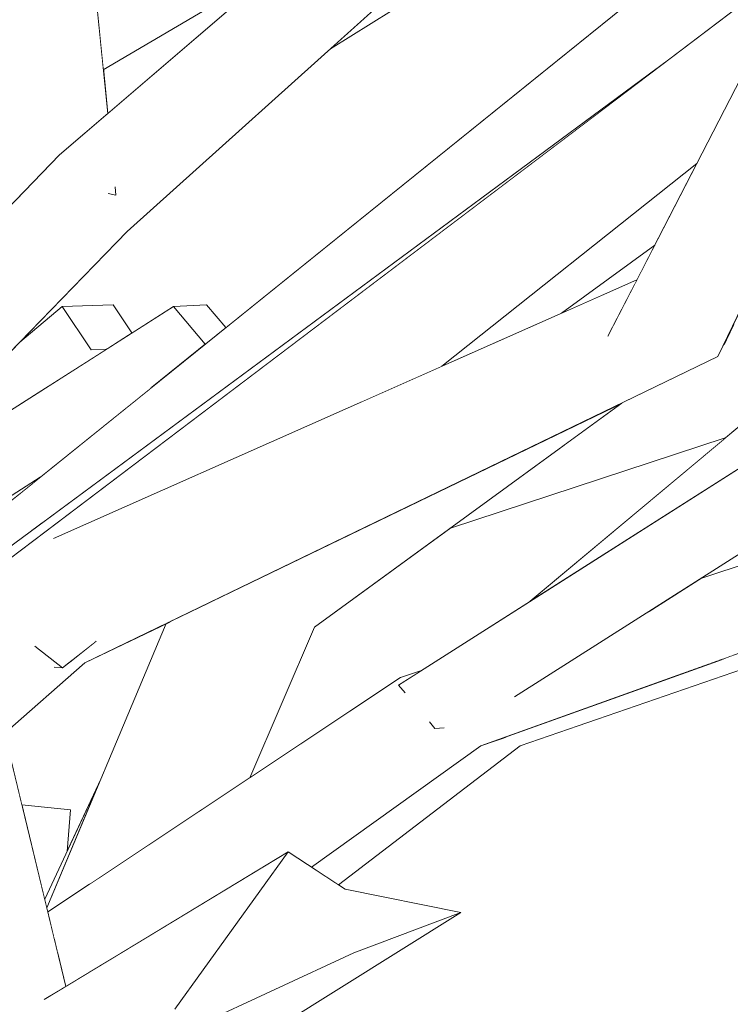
# Model space of a CAD drawing. Extents: x -289599 to -184549, y 66678 to 295474.
# Tile 546 of 656: x -250453 to -250413, y 71696 to 71751. Entities that reach past the tile are written whole.
import ezdxf

# ---------------------------------------------------------------- set-up
doc = ezdxf.new("R2010")
doc.units = 0
doc.header["$MEASUREMENT"] = 0
doc.linetypes.add('Wipeout_Contour', pattern=[1000, 0, -1000])
doc.layers.add('arch drzewa', color=8, linetype='Continuous')
doc.layers.add('Model drzwi', color=8, linetype='Continuous')
doc.layers.add('arch drzewa_Nr_Pióra__24', color=8, linetype='Continuous', lineweight=9)
doc.layers.add('arch drzewa_Nr_Pióra__4', color=8, linetype='Continuous', lineweight=9)

msp = doc.modelspace()

# ---------------------------------------------------------------- wipeouts: each hides what was drawn before it
at = {"color": 254, "linetype": 'Wipeout_Contour', "lineweight": 0, "ltscale": 3065502.503080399}
msp.add_wipeout([(-250452.731, 71733.079), (-250450.335, 71735.087), (-250447.454, 71735.184), (-250446.399, 71733.597), (-250444.057, 71735.087), (-250442.197, 71735.184), (-250441.109, 71733.894), (-250409.844, 71759.089), (-250409.164, 71768.05), (-250412.814, 71763.59), (-250435.202, 71749.633), (-250446.669, 71739.322)], dxfattribs=at).dxf.layer = 'Model drzwi'
at = {"color": 254, "linetype": 'Wipeout_Contour', "lineweight": 0, "ltscale": 1788103.914630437}
msp.add_wipeout([(-250439.753, 71708.496), (-250431.255, 71714.143), (-250430.111, 71714.521), (-250423.928, 71718.456), (-250412.924, 71727.673), (-250428.432, 71722.586), (-250436.107, 71716.99)], dxfattribs=at).dxf.layer = 'Model drzwi'
at = {"color": 254, "linetype": 'Wipeout_Contour', "lineweight": 0, "ltscale": 766408.786966}
msp.add_wipeout([(-250456.355, 71722.419), (-250456.191, 71721.741), (-250451.573, 71725.462)], dxfattribs=at).dxf.layer = 'Model drzwi'
at = {"color": 254, "linetype": 'Wipeout_Contour', "lineweight": 0, "ltscale": 1788225.62161572}
msp.add_wipeout([(-250449.053, 71714.984), (-250453.588, 71710.984), (-250452.616, 71706.964), (-250449.862, 71706.677), (-250450.063, 71704.342), (-250448.164, 71708.416), (-250444.472, 71717.2)], dxfattribs=at).dxf.layer = 'Model drzwi'

# ---------------------------------------------------------------- next in the draw order: wipeouts: each hides what was drawn before it
at = {"color": 254, "linetype": 'Wipeout_Contour', "lineweight": 0, "ltscale": 1788248.231050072}
msp.add_wipeout([(-250451.182, 71715.113), (-250454.638, 71715.323), (-250453.588, 71710.984), (-250449.053, 71714.984), (-250449.885, 71715.034), (-250450.314, 71714.693), (-250450.798, 71714.74)], dxfattribs=at).dxf.layer = 'arch drzewa'
at = {"color": 254, "linetype": 'Wipeout_Contour', "lineweight": 0, "ltscale": 1532773.111164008}
msp.add_wipeout([(-250429.965, 71767.159), (-250448.459, 71752.799), (-250448.02, 71748.442), (-250438.044, 71754.319), (-250423.214, 71767.031), (-250420.247, 71771.544)], dxfattribs=at).dxf.layer = 'Model drzwi'
at = {"color": 254, "linetype": 'Wipeout_Contour', "lineweight": 0, "ltscale": 1021766.894861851}
msp.add_wipeout([(-250414.524, 71743.164), (-250428.919, 71731.713), (-250422.16, 71734.71), (-250416.903, 71738.54)], dxfattribs=at).dxf.layer = 'Model drzwi'

# ---------------------------------------------------------------- next in the draw order: wipeouts: each hides what was drawn before it
at = {"color": 254, "linetype": 'Wipeout_Contour', "lineweight": 0, "ltscale": 1021813.962790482}
msp.add_wipeout([(-250454.878, 71716.316), (-250454.858, 71716.233), (-250419.538, 71733.418), (-250418.016, 71736.378)], dxfattribs=at).dxf.layer = 'arch drzewa'

# ---------------------------------------------------------------- next in the draw order: wipeouts: each hides what was drawn before it
at = {"color": 254, "linetype": 'Wipeout_Contour', "lineweight": 0, "ltscale": 1532747.094846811}
msp.add_wipeout([(-250455.37, 71718.348), (-250454.878, 71716.316), (-250418.016, 71736.378), (-250417.902, 71736.599), (-250450.824, 71721.999), (-250454.319, 71717.818)], dxfattribs=at).dxf.layer = 'arch drzewa'

# ---------------------------------------------------------------- next in the draw order: wipeouts: each hides what was drawn before it
at = {"color": 254, "linetype": 'Wipeout_Contour', "lineweight": 0, "ltscale": 766335.055606}
msp.add_wipeout([(-250449.053, 71714.984), (-250413.335, 71732.262), (-250419.538, 71733.418)], dxfattribs=at).dxf.layer = 'arch drzewa'

# ---------------------------------------------------------------- next in the draw order: wipeouts: each hides what was drawn before it
at = {"color": 254, "linetype": 'Wipeout_Contour', "lineweight": 0, "ltscale": 766296.08542}
msp.add_wipeout([(-250413.335, 71732.262), (-250398.333, 71763.207), (-250403.597, 71764.404)], dxfattribs=at).dxf.layer = 'arch drzewa'
at = {"color": 254, "linetype": 'Wipeout_Contour', "lineweight": 0, "ltscale": 2043686.359996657}
msp.add_wipeout([(-250454.858, 71716.233), (-250454.638, 71715.323), (-250451.182, 71715.113), (-250451.883, 71715.918), (-250448.435, 71716.188), (-250449.885, 71715.034), (-250449.053, 71714.984), (-250419.538, 71733.418)], dxfattribs=at).dxf.layer = 'arch drzewa'

# ---------------------------------------------------------------- next in the draw order: wipeouts: each hides what was drawn before it
at = {"color": 254, "linetype": 'Wipeout_Contour', "lineweight": 0, "ltscale": 766306.471143}
msp.add_wipeout([(-250403.597, 71764.404), (-250419.538, 71733.418), (-250413.335, 71732.262)], dxfattribs=at).dxf.layer = 'arch drzewa'
at = {"color": 254, "linetype": 'Wipeout_Contour', "lineweight": 0, "ltscale": 766386.956338}
msp.add_wipeout([(-250450.314, 71714.693), (-250448.435, 71716.188), (-250448.658, 71716.171)], dxfattribs=at).dxf.layer = 'arch drzewa'

# ---------------------------------------------------------------- next in the draw order: wipeouts: each hides what was drawn before it
at = {"color": 254, "linetype": 'Wipeout_Contour', "lineweight": 0, "ltscale": 1021773.906732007}
msp.add_wipeout([(-250411.243, 71749.543), (-250433.52, 71729.673), (-250428.919, 71731.713), (-250414.524, 71743.164)], dxfattribs=at).dxf.layer = 'arch drzewa'
at = {"color": 254, "linetype": 'Wipeout_Contour', "lineweight": 0, "ltscale": 766389.725945}
msp.add_wipeout([(-250451.883, 71715.918), (-250450.314, 71714.693), (-250448.658, 71716.171)], dxfattribs=at).dxf.layer = 'arch drzewa'

# ---------------------------------------------------------------- next in the draw order: wipeouts: each hides what was drawn before it
at = {"color": 254, "linetype": 'Wipeout_Contour', "lineweight": 0, "ltscale": 1788194.554175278}
msp.add_wipeout([(-250455.562, 71719.141), (-250455.457, 71718.706), (-250454.319, 71717.818), (-250450.824, 71721.999), (-250433.52, 71729.673), (-250411.243, 71749.543), (-250408.57, 71754.738)], dxfattribs=at).dxf.layer = 'arch drzewa'
at = {"color": 254, "linetype": 'Wipeout_Contour', "lineweight": 0, "ltscale": 1021855.083889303}
msp.add_wipeout([(-250451.883, 71715.918), (-250451.182, 71715.113), (-250450.798, 71714.74), (-250450.314, 71714.693)], dxfattribs=at).dxf.layer = 'arch drzewa'

# ---------------------------------------------------------------- next in the draw order: wipeouts: each hides what was drawn before it
at = {"color": 254, "linetype": 'Wipeout_Contour', "lineweight": 0, "ltscale": 766379.608637}
msp.add_wipeout([(-250455.708, 71719.743), (-250455.562, 71719.141), (-250416.331, 71748.859)], dxfattribs=at).dxf.layer = 'arch drzewa'
at = {"color": 254, "linetype": 'Wipeout_Contour', "lineweight": 0, "ltscale": 1277273.257953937}
msp.add_wipeout([(-250444.232, 71717.316), (-250448.792, 71702.489), (-250439.753, 71708.496), (-250436.107, 71716.99), (-250441.787, 71718.499)], dxfattribs=at).dxf.layer = 'arch drzewa'

# ---------------------------------------------------------------- next in the draw order: wipeouts: each hides what was drawn before it
at = {"color": 254, "linetype": 'Wipeout_Contour', "lineweight": 0, "ltscale": 766320.220753}
msp.add_wipeout([(-250422.16, 71734.71), (-250417.902, 71736.599), (-250416.903, 71738.54)], dxfattribs=at).dxf.layer = 'arch drzewa'
at = {"color": 254, "linetype": 'Wipeout_Contour', "lineweight": 0, "ltscale": 766332.860909}
msp.add_wipeout([(-250436.107, 71716.99), (-250418.762, 71729.637), (-250428.123, 71725.108)], dxfattribs=at).dxf.layer = 'arch drzewa'
at = {"color": 254, "linetype": 'Wipeout_Contour', "lineweight": 0, "ltscale": 1277292.722191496}
msp.add_wipeout([(-250451.212, 71701.163), (-250451.153, 71700.92), (-250448.792, 71702.489), (-250444.232, 71717.316), (-250444.472, 71717.2)], dxfattribs=at).dxf.layer = 'arch drzewa'
at = {"color": 254, "linetype": 'Wipeout_Contour', "lineweight": 0, "ltscale": 1277205.180141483}
msp.add_wipeout([(-250436.268, 71703.448), (-250434.744, 71702.45), (-250424.49, 71710.29), (-250425.321, 71710.79), (-250426.713, 71710.29)], dxfattribs=at).dxf.layer = 'arch drzewa'

# ---------------------------------------------------------------- next in the draw order: wipeouts: each hides what was drawn before it
at = {"color": 254, "linetype": 'Wipeout_Contour', "lineweight": 0, "ltscale": 1277047.971689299}
msp.add_wipeout([(-250412.425, 71715.429), (-250424.49, 71710.29), (-250371.461, 71728.582), (-250372.762, 71730.817), (-250375.854, 71728.582)], dxfattribs=at).dxf.layer = 'arch drzewa'
at = {"color": 254, "linetype": 'Wipeout_Contour', "lineweight": 0, "ltscale": 766351.113763}
msp.add_wipeout([(-250428.123, 71725.108), (-250441.787, 71718.499), (-250436.107, 71716.99)], dxfattribs=at).dxf.layer = 'arch drzewa'
at = {"color": 254, "linetype": 'Wipeout_Contour', "lineweight": 0, "ltscale": 766377.889848}
msp.add_wipeout([(-250451.326, 71701.634), (-250451.212, 71701.163), (-250448.164, 71708.416)], dxfattribs=at).dxf.layer = 'arch drzewa'

# ---------------------------------------------------------------- next in the draw order: wipeouts: each hides what was drawn before it
at = {"color": 254, "linetype": 'Wipeout_Contour', "lineweight": 0, "ltscale": 1021713.125584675}
msp.add_wipeout([(-250423.928, 71718.456), (-250405.023, 71730.487), (-250402.449, 71732.644), (-250404.073, 71735.087)], dxfattribs=at).dxf.layer = 'arch drzewa'
at = {"color": 254, "linetype": 'Wipeout_Contour', "lineweight": 0, "ltscale": 766301.659548}
msp.add_wipeout([(-250412.425, 71715.429), (-250425.321, 71710.79), (-250424.49, 71710.29)], dxfattribs=at).dxf.layer = 'arch drzewa'
at = {"color": 254, "linetype": 'Wipeout_Contour', "lineweight": 0, "ltscale": 1021842.704623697}
msp.add_wipeout([(-250449.862, 71706.677), (-250452.616, 71706.964), (-250451.326, 71701.634), (-250450.063, 71704.342)], dxfattribs=at).dxf.layer = 'arch drzewa'

# ---------------------------------------------------------------- next in the draw order: wipeouts: each hides what was drawn before it
at = {"color": 254, "linetype": 'Wipeout_Contour', "lineweight": 0, "ltscale": 1788187.623642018}
msp.add_wipeout([(-250454.982, 71689.168), (-250453.397, 71688.314), (-250443.988, 71695.437), (-250437.578, 71704.306), (-250451.343, 71695.988), (-250452.583, 71690.374), (-250452.742, 71690.331)], dxfattribs=at).dxf.layer = 'arch drzewa'

# ---------------------------------------------------------------- next in the draw order: wipeouts: each hides what was drawn before it
at = {"color": 254, "linetype": 'Wipeout_Contour', "lineweight": 0, "ltscale": 766333.173245}
msp.add_wipeout([(-250448.811, 71687.779), (-250427.851, 71700.897), (-250433.877, 71698.623)], dxfattribs=at).dxf.layer = 'arch drzewa'

# ---------------------------------------------------------------- next in the draw order: wipeouts: each hides what was drawn before it
at = {"color": 254, "linetype": 'Wipeout_Contour', "lineweight": 0, "ltscale": 1021804.929885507}
msp.add_wipeout([(-250446.063, 71692.976), (-250453.397, 71688.314), (-250448.811, 71687.779), (-250433.877, 71698.623)], dxfattribs=at).dxf.layer = 'arch drzewa'

# ---------------------------------------------------------------- next in the draw order: wipeouts: each hides what was drawn before it
at = {"color": 254, "linetype": 'Wipeout_Contour', "lineweight": 0, "ltscale": 1021869.697442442}
msp.add_wipeout([(-250458.561, 71716.03), (-250465.956, 71730.656), (-250452.742, 71690.331), (-250452.583, 71690.374)], dxfattribs=at).dxf.layer = 'arch drzewa'
at = {"color": 254, "linetype": 'Wipeout_Contour', "lineweight": 0, "ltscale": 2554443.329650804}
msp.add_wipeout([(-250447.797, 71698.131), (-250437.578, 71704.306), (-250436.268, 71703.448), (-250426.713, 71710.29), (-250428.233, 71711.563), (-250428.803, 71711.308), (-250429.3, 71711.282), (-250429.583, 71711.617), (-250429.107, 71712.295), (-250430.23, 71713.235)], dxfattribs=at).dxf.layer = 'arch drzewa'

# ---------------------------------------------------------------- next in the draw order: wipeouts: each hides what was drawn before it
at = {"color": 254, "linetype": 'Wipeout_Contour', "lineweight": 0, "ltscale": 1277344.160833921}
msp.add_wipeout([(-250459.515, 71734.525), (-250459.352, 71723.411), (-250450.599, 71696.438), (-250450.136, 71696.718), (-250459.3, 71734.591)], dxfattribs=at).dxf.layer = 'arch drzewa'
at = {"color": 254, "linetype": 'Wipeout_Contour', "lineweight": 0, "ltscale": 766234.906887}
msp.add_wipeout([(-250426.713, 71710.29), (-250375.854, 71728.582), (-250377.085, 71732.024)], dxfattribs=at).dxf.layer = 'arch drzewa'

# ---------------------------------------------------------------- next in the draw order: linework, layer by layer
at = {"layer": 'arch drzewa_Nr_Pióra__4', "linetype": 'Continuous'}
msp.add_line((-250450.314, 71714.693), (-250448.418, 71716.201), dxfattribs=at)

# ---------------------------------------------------------------- next in the draw order: wipeouts: each hides what was drawn before it
at = {"color": 254, "linetype": 'Wipeout_Contour', "lineweight": 0, "ltscale": 1021889.134744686}
msp.add_wipeout([(-250458.574, 71731.588), (-250457.697, 71727.966), (-250446.669, 71739.322), (-250450.49, 71743.652)], dxfattribs=at).dxf.layer = 'arch drzewa'
at = {"color": 254, "linetype": 'Wipeout_Contour', "lineweight": 0, "ltscale": 1277318.917229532}
msp.add_wipeout([(-250459.352, 71723.411), (-250458.561, 71716.03), (-250452.583, 71690.374), (-250451.343, 71695.988), (-250450.599, 71696.438)], dxfattribs=at).dxf.layer = 'arch drzewa'

# ---------------------------------------------------------------- next in the draw order: linework, layer by layer
at = {"layer": 'arch drzewa_Nr_Pióra__4', "linetype": 'Continuous'}
for p, q in [((-250450.314, 71714.693), (-250451.889, 71715.922)), ((-250450.8, 71714.74), (-250450.314, 71714.693))]:
    msp.add_line(p, q, dxfattribs=at)

# ---------------------------------------------------------------- next in the draw order: wipeouts: each hides what was drawn before it
at = {"color": 254, "linetype": 'Wipeout_Contour', "lineweight": 0, "ltscale": 766370.02317}
msp.add_wipeout([(-250446.669, 71739.322), (-250419.679, 71763.59), (-250423.214, 71767.031)], dxfattribs=at).dxf.layer = 'arch drzewa'
at = {"color": 254, "linetype": 'Wipeout_Contour', "lineweight": 0, "ltscale": 766425.311815}
msp.add_wipeout([(-250459.282, 71734.516), (-250458.574, 71731.588), (-250450.49, 71743.652)], dxfattribs=at).dxf.layer = 'arch drzewa'
at = {"color": 254, "linetype": 'Wipeout_Contour', "lineweight": 0, "ltscale": 1021813.260493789}
msp.add_wipeout([(-250450.593, 71698.604), (-250450.136, 71696.718), (-250447.797, 71698.131), (-250430.23, 71713.235)], dxfattribs=at).dxf.layer = 'arch drzewa'

# ---------------------------------------------------------------- next in the draw order: wipeouts: each hides what was drawn before it
at = {"color": 254, "linetype": 'Wipeout_Contour', "lineweight": 0, "ltscale": 766392.215373}
msp.add_wipeout([(-250423.214, 71767.031), (-250450.49, 71743.652), (-250446.669, 71739.322)], dxfattribs=at).dxf.layer = 'arch drzewa'
at = {"color": 254, "linetype": 'Wipeout_Contour', "lineweight": 0, "ltscale": 1277334.406961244}
msp.add_wipeout([(-250450.335, 71735.087), (-250448.711, 71732.644), (-250447.851, 71732.673), (-250446.399, 71733.597), (-250447.454, 71735.184)], dxfattribs=at).dxf.layer = 'arch drzewa'
at = {"color": 254, "linetype": 'Wipeout_Contour', "lineweight": 0, "ltscale": 2043584.285956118}
msp.add_wipeout([(-250450.779, 71699.374), (-250450.593, 71698.604), (-250430.23, 71713.235), (-250430.566, 71713.533), (-250430.991, 71713.287), (-250431.361, 71713.726), (-250431.025, 71713.94), (-250431.255, 71714.143)], dxfattribs=at).dxf.layer = 'arch drzewa'

# ---------------------------------------------------------------- next in the draw order: linework, layer by layer
at = {"layer": 'arch drzewa_Nr_Pióra__24', "linetype": 'Continuous'}
msp.add_line((-250446.063, 71692.976), (-250433.877, 71698.623), dxfattribs=at)

# ---------------------------------------------------------------- next in the draw order: wipeouts: each hides what was drawn before it
at = {"color": 254, "linetype": 'Wipeout_Contour', "lineweight": 0, "ltscale": 1021925.111653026}
msp.add_wipeout([(-250452.663, 71794.444), (-250455.556, 71795.055), (-250450.377, 71743.749), (-250447.771, 71745.982)], dxfattribs=at).dxf.layer = 'arch drzewa'
at = {"color": 254, "linetype": 'Wipeout_Contour', "lineweight": 0, "ltscale": 1277247.428982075}
msp.add_wipeout([(-250435.202, 71749.633), (-250412.814, 71763.59), (-250416.472, 71767.031), (-250418.52, 71765.421), (-250419.679, 71763.59)], dxfattribs=at).dxf.layer = 'arch drzewa'
at = {"color": 254, "linetype": 'Wipeout_Contour', "lineweight": 0, "ltscale": 766402.363502}
msp.add_wipeout([(-250451.285, 71730.487), (-250447.851, 71732.673), (-250448.711, 71732.644)], dxfattribs=at).dxf.layer = 'arch drzewa'
at = {"color": 254, "linetype": 'Wipeout_Contour', "lineweight": 0, "ltscale": 766362.23389}
msp.add_wipeout([(-250431.255, 71714.143), (-250451.153, 71700.92), (-250450.779, 71699.374)], dxfattribs=at).dxf.layer = 'arch drzewa'
at = {"color": 254, "linetype": 'Wipeout_Contour', "lineweight": 0, "ltscale": 766326.874338}
msp.add_wipeout([(-250430.23, 71713.235), (-250429.107, 71712.295), (-250427.86, 71714.073)], dxfattribs=at).dxf.layer = 'arch drzewa'

# ---------------------------------------------------------------- next in the draw order: linework, layer by layer
at = {"layer": 'arch drzewa_Nr_Pióra__24', "linetype": 'Continuous'}
for p, q in [((-250443.988, 71695.437), (-250437.578, 71704.306)), ((-250434.368, 71702.203), (-250437.578, 71704.306)), ((-250427.851, 71700.897), (-250434.368, 71702.203)), ((-250433.877, 71698.623), (-250427.851, 71700.897))]:
    msp.add_line(p, q, dxfattribs=at)
at = {"layer": 'arch drzewa_Nr_Pióra__4', "linetype": 'Continuous'}
for p, q in [((-250451.212, 71701.163), (-250444.472, 71717.2)), ((-250439.753, 71708.496), (-250436.107, 71716.99)), ((-250453.588, 71710.984), (-250449.053, 71714.984)), ((-250451.326, 71701.634), (-250448.164, 71708.416)), ((-250449.862, 71706.677), (-250452.616, 71706.964)), ((-250450.063, 71704.342), (-250449.862, 71706.677)), ((-250451.351, 71695.983), (-250437.578, 71704.306)), ((-250448.811, 71687.779), (-250427.851, 71700.897))]:
    msp.add_line(p, q, dxfattribs=at)

# ---------------------------------------------------------------- next in the draw order: wipeouts: each hides what was drawn before it
at = {"color": 254, "linetype": 'Wipeout_Contour', "lineweight": 0, "ltscale": 1277405.996914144}
msp.add_wipeout([(-250455.556, 71795.055), (-250458.181, 71794.083), (-250452.843, 71741.207), (-250450.49, 71743.652), (-250450.377, 71743.749)], dxfattribs=at).dxf.layer = 'arch drzewa'
at = {"color": 254, "linetype": 'Wipeout_Contour', "lineweight": 0, "ltscale": 1021757.310931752}
msp.add_wipeout([(-250410.145, 71755.138), (-250417.104, 71748.287), (-250416.331, 71748.859), (-250410.273, 71753.448)], dxfattribs=at).dxf.layer = 'arch drzewa'
at = {"color": 254, "linetype": 'Wipeout_Contour', "lineweight": 0, "ltscale": 766404.555004}
msp.add_wipeout([(-250448.02, 71748.442), (-250447.771, 71745.982), (-250438.045, 71754.319)], dxfattribs=at).dxf.layer = 'arch drzewa'
at = {"color": 254, "linetype": 'Wipeout_Contour', "lineweight": 0, "ltscale": 1532823.648034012}
msp.add_wipeout([(-250457.697, 71727.966), (-250457.37, 71726.615), (-250451.285, 71730.487), (-250448.711, 71732.644), (-250450.335, 71735.087), (-250452.731, 71733.079)], dxfattribs=at).dxf.layer = 'arch drzewa'
at = {"color": 254, "linetype": 'Wipeout_Contour', "lineweight": 0, "ltscale": 1277148.227583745}
msp.add_wipeout([(-250424.773, 71713.077), (-250428.233, 71711.563), (-250426.713, 71710.29), (-250377.085, 71732.024), (-250417.39, 71717.775)], dxfattribs=at).dxf.layer = 'arch drzewa'
at = {"color": 254, "linetype": 'Wipeout_Contour', "lineweight": 0, "ltscale": 766332.427788}
msp.add_wipeout([(-250430.111, 71714.521), (-250431.255, 71714.143), (-250431.025, 71713.94)], dxfattribs=at).dxf.layer = 'arch drzewa'

# ---------------------------------------------------------------- next in the draw order: linework, layer by layer
at = {"layer": 'arch drzewa_Nr_Pióra__4', "linetype": 'Continuous'}
for p, q in [((-250436.268, 71703.448), (-250426.713, 71710.29)), ((-250434.744, 71702.45), (-250424.49, 71710.29))]:
    msp.add_line(p, q, dxfattribs=at)

# ---------------------------------------------------------------- next in the draw order: wipeouts: each hides what was drawn before it
at = {"color": 254, "linetype": 'Wipeout_Contour', "lineweight": 0, "ltscale": 1533072.500956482}
msp.add_wipeout([(-250496.769, 71743.945), (-250449.792, 71847.345), (-250458.092, 71849.532), (-250475.755, 71801.313), (-250474.463, 71798.886), (-250476.915, 71798.148)], dxfattribs=at).dxf.layer = 'arch drzewa'
at = {"color": 254, "linetype": 'Wipeout_Contour', "lineweight": 0, "ltscale": 1021663.714214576}
msp.add_wipeout([(-250417.39, 71717.775), (-250377.085, 71732.024), (-250378.402, 71731.591), (-250417.362, 71717.793)], dxfattribs=at).dxf.layer = 'arch drzewa'
at = {"color": 254, "linetype": 'Wipeout_Contour', "lineweight": 0, "ltscale": 766328.499928}
msp.add_wipeout([(-250430.566, 71713.533), (-250430.23, 71713.235), (-250428.116, 71713.984)], dxfattribs=at).dxf.layer = 'arch drzewa'

# ---------------------------------------------------------------- next in the draw order: wipeouts: each hides what was drawn before it
at = {"color": 254, "linetype": 'Wipeout_Contour', "lineweight": 0, "ltscale": 766262.20162}
msp.add_wipeout([(-250414.303, 71719.739), (-250417.362, 71717.793), (-250378.402, 71731.591)], dxfattribs=at).dxf.layer = 'arch drzewa'

# ---------------------------------------------------------------- next in the draw order: wipeouts: each hides what was drawn before it
at = {"color": 254, "linetype": 'Wipeout_Contour', "lineweight": 0, "ltscale": 1532592.975704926}
msp.add_wipeout([(-250429.3, 71711.282), (-250428.803, 71711.308), (-250428.233, 71711.563), (-250424.773, 71713.077), (-250393.874, 71732.741), (-250395.735, 71732.644)], dxfattribs=at).dxf.layer = 'arch drzewa'

# ---------------------------------------------------------------- next in the draw order: wipeouts: each hides what was drawn before it
at = {"color": 254, "linetype": 'Wipeout_Contour', "lineweight": 0, "ltscale": 2554375.969174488}
msp.add_wipeout([(-250397.796, 71735.087), (-250431.361, 71713.726), (-250430.991, 71713.287), (-250430.566, 71713.533), (-250428.116, 71713.984), (-250430.23, 71713.235), (-250427.86, 71714.073), (-250429.583, 71711.617), (-250429.3, 71711.282), (-250395.735, 71732.644)], dxfattribs=at).dxf.layer = 'arch drzewa'

# ---------------------------------------------------------------- next in the draw order: linework, layer by layer
at = {"layer": 'arch drzewa_Nr_Pióra__4', "linetype": 'Continuous'}
for p, q in [((-250431.255, 71714.143), (-250430.111, 71714.521)), ((-250451.153, 71700.92), (-250431.255, 71714.143)), ((-250430.988, 71713.284), (-250431.361, 71713.726)), ((-250429.3, 71711.282), (-250429.605, 71711.644)), ((-250428.786, 71711.309), (-250429.3, 71711.282))]:
    msp.add_line(p, q, dxfattribs=at)

# ---------------------------------------------------------------- next in the draw order: wipeouts: each hides what was drawn before it
at = {"color": 254, "linetype": 'Wipeout_Contour', "lineweight": 0, "ltscale": 2043446.095566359}
msp.add_wipeout([(-250418.762, 71729.637), (-250422.088, 71727.212), (-250407.664, 71732.079), (-250404.073, 71735.087), (-250402.939, 71735.125), (-250401.974, 71737.3), (-250413.021, 71732.909), (-250413.335, 71732.262)], dxfattribs=at).dxf.layer = 'arch drzewa'

# ---------------------------------------------------------------- next in the draw order: wipeouts: each hides what was drawn before it
at = {"color": 254, "linetype": 'Wipeout_Contour', "lineweight": 0, "ltscale": 766289.644377}
msp.add_wipeout([(-250413.021, 71732.909), (-250401.974, 71737.3), (-250412.457, 71734.074)], dxfattribs=at).dxf.layer = 'arch drzewa'
at = {"color": 254, "linetype": 'Wipeout_Contour', "lineweight": 0, "ltscale": 1021745.877220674}
msp.add_wipeout([(-250428.432, 71722.586), (-250412.924, 71727.674), (-250408.079, 71731.732), (-250424.615, 71725.369)], dxfattribs=at).dxf.layer = 'arch drzewa'

# ---------------------------------------------------------------- next in the draw order: wipeouts: each hides what was drawn before it
at = {"color": 254, "linetype": 'Wipeout_Contour', "lineweight": 0, "ltscale": 1021737.924232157}
msp.add_wipeout([(-250424.615, 71725.369), (-250408.079, 71731.732), (-250407.664, 71732.079), (-250422.088, 71727.212)], dxfattribs=at).dxf.layer = 'arch drzewa'

# ---------------------------------------------------------------- next in the draw order: wipeouts: each hides what was drawn before it
at = {"color": 254, "linetype": 'Wipeout_Contour', "lineweight": 0, "ltscale": 1021784.868157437}
msp.add_wipeout([(-250451.832, 71722.609), (-250417.104, 71748.287), (-250410.145, 71755.138), (-250409.956, 71757.622)], dxfattribs=at).dxf.layer = 'arch drzewa'

# ---------------------------------------------------------------- next in the draw order: wipeouts: each hides what was drawn before it
at = {"color": 254, "linetype": 'Wipeout_Contour', "lineweight": 0, "ltscale": 1021810.167275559}
msp.add_wipeout([(-250409.896, 71758.413), (-250452.45, 71722.152), (-250451.832, 71722.609), (-250409.956, 71757.622)], dxfattribs=at).dxf.layer = 'arch drzewa'

# ---------------------------------------------------------------- next in the draw order: wipeouts: each hides what was drawn before it
at = {"color": 254, "linetype": 'Wipeout_Contour', "lineweight": 0, "ltscale": 1277283.520586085}
msp.add_wipeout([(-250409.844, 71759.089), (-250456.191, 71721.741), (-250455.708, 71719.743), (-250452.45, 71722.152), (-250409.896, 71758.413)], dxfattribs=at).dxf.layer = 'arch drzewa'

# ---------------------------------------------------------------- next in the draw order: linework, layer by layer
at = {"layer": 'arch drzewa_Nr_Pióra__4', "linetype": 'Continuous'}
for p, q in [((-250447.771, 71745.982), (-250452.663, 71794.444)), ((-250450.49, 71743.652), (-250423.214, 71767.031)), ((-250419.538, 71733.418), (-250403.597, 71764.404)), ((-250446.669, 71739.322), (-250419.679, 71763.59)), ((-250435.202, 71749.633), (-250412.814, 71763.59)), ((-250413.335, 71732.262), (-250398.333, 71763.207)), ((-250448.02, 71748.442), (-250438.045, 71754.319)), ((-250428.919, 71731.713), (-250414.524, 71743.164)), ((-250447.305, 71741.364), (-250447.353, 71741.844)), ((-250447.305, 71741.364), (-250447.742, 71741.456)), ((-250422.16, 71734.71), (-250416.903, 71738.54)), ((-250431.361, 71713.726), (-250397.796, 71735.087)), ((-250423.928, 71718.456), (-250404.073, 71735.087)), ((-250424.806, 71713.056), (-250393.874, 71732.741)), ((-250414.303, 71719.739), (-250378.402, 71731.591)), ((-250436.107, 71716.99), (-250418.762, 71729.637)), ((-250426.713, 71710.29), (-250375.854, 71728.582)), ((-250424.49, 71710.29), (-250371.461, 71728.582)), ((-250428.432, 71722.586), (-250412.924, 71727.674))]:
    msp.add_line(p, q, dxfattribs=at)

# ---------------------------------------------------------------- next in the draw order: wipeouts: each hides what was drawn before it
at = {"color": 254, "linetype": 'Wipeout_Contour', "lineweight": 0, "ltscale": 1021846.410371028}
msp.add_wipeout([(-250444.057, 71735.087), (-250442.265, 71732.963), (-250441.109, 71733.894), (-250442.197, 71735.184)], dxfattribs=at).dxf.layer = 'arch drzewa'
at = {"color": 254, "linetype": 'Wipeout_Contour', "lineweight": 0, "ltscale": 1021872.528521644}
msp.add_wipeout([(-250456.583, 71723.361), (-250456.355, 71722.419), (-250451.573, 71725.462), (-250445.158, 71730.632)], dxfattribs=at).dxf.layer = 'arch drzewa'

# ---------------------------------------------------------------- next in the draw order: wipeouts: each hides what was drawn before it
at = {"color": 254, "linetype": 'Wipeout_Contour', "lineweight": 0, "ltscale": 1277332.577800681}
msp.add_wipeout([(-250457.37, 71726.615), (-250456.583, 71723.361), (-250445.158, 71730.632), (-250442.265, 71732.963), (-250444.057, 71735.087)], dxfattribs=at).dxf.layer = 'arch drzewa'

# ---------------------------------------------------------------- next in the draw order: linework, layer by layer
at = {"layer": 'arch drzewa_Nr_Pióra__4', "linetype": 'Continuous'}
for p, q in [((-250456.191, 71721.741), (-250409.844, 71759.089)), ((-250455.562, 71719.141), (-250408.57, 71754.738)), ((-250455.708, 71719.743), (-250416.331, 71748.859)), ((-250459.282, 71734.516), (-250450.49, 71743.652)), ((-250457.697, 71727.966), (-250446.669, 71739.322)), ((-250450.837, 71721.993), (-250417.902, 71736.599)), ((-250457.37, 71726.615), (-250444.057, 71735.087)), ((-250452.731, 71733.079), (-250450.335, 71735.087)), ((-250450.335, 71735.087), (-250447.454, 71735.184)), ((-250448.711, 71732.644), (-250450.335, 71735.087)), ((-250447.454, 71735.184), (-250446.399, 71733.597)), ((-250444.057, 71735.087), (-250442.197, 71735.184)), ((-250442.265, 71732.963), (-250444.057, 71735.087)), ((-250442.197, 71735.184), (-250441.109, 71733.894)), ((-250450.136, 71696.718), (-250459.3, 71734.591)), ((-250449.053, 71714.984), (-250413.335, 71732.262)), ((-250447.851, 71732.673), (-250448.711, 71732.644)), ((-250456.355, 71722.419), (-250451.573, 71725.462))]:
    msp.add_line(p, q, dxfattribs=at)

doc.saveas('drawing.dxf')
